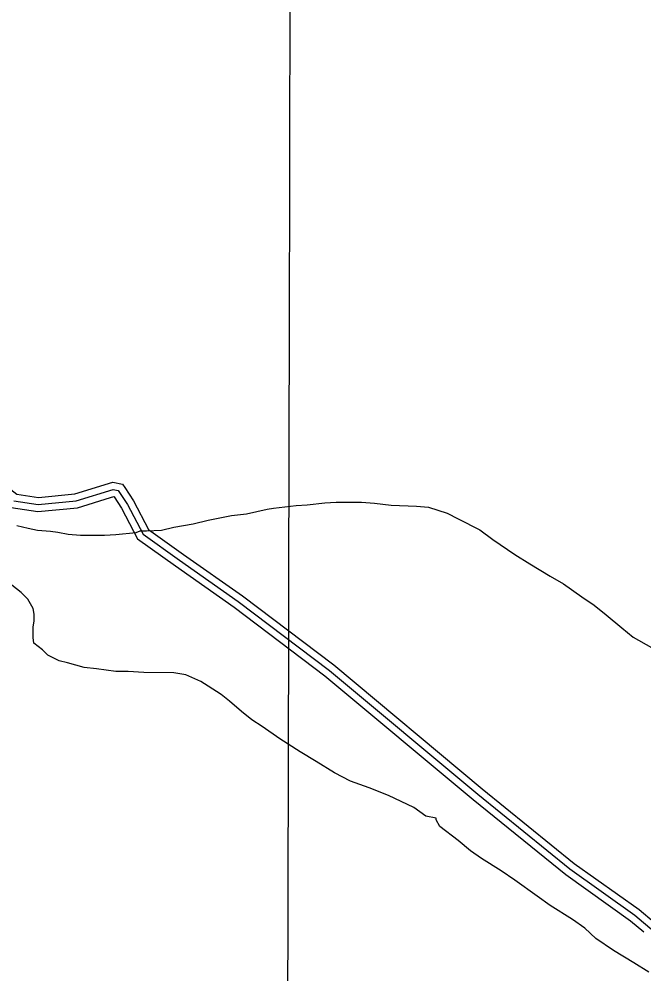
# Model space of a CAD drawing. Extents: x 3177385 to 3215275, y 903885 to 929304.
# Drawn here: x 3201921 to 3203258, y 910443 to 912486 of the extents above; entities that cross this region are included whole.
import ezdxf

# ---------------------------------------------------------------- set-up
doc = ezdxf.new("R2010")
doc.units = 0
for name, color, linetype in [('V-GRID-MAJR', 7, 'Continuous'), ('V-ROAD-CNTR', 7, 'Continuous'), ('V-SITE-VEGE', 7, 'Continuous')]:
    doc.layers.add(name, color=color, linetype=linetype)

msp = doc.modelspace()

# ---------------------------------------------------------------- linework, layer by layer
at = {"layer": 'V-GRID-MAJR'}
msp.add_spline([(3202493.9, 909288.5), (3202507.2, 915348.3), (3202520.4, 921411.2), (3202533.6, 927474.2), (3202533.6, 927477.3)], degree=3, dxfattribs=at)
at = {"layer": 'V-ROAD-CNTR'}
for points in [[(3200726, 911843.8), (3200824.8, 911876.5), (3200931.4, 911904.3), (3200997.8, 911883.4), (3201056.8, 911851), (3201117.7, 911843.2), (3201206.2, 911823.3), (3201303.8, 911778.5), (3201384.7, 911734.9), (3201451.1, 911722.9), (3201550.1, 911712.1), (3201655.9, 911692.6), (3201730.1, 911665.4), (3201775.5, 911618.2), (3201808.9, 911561.2), (3201861.5, 911510.9), (3201915.9, 911469.4), (3201962.3, 911462.1), (3202040.3, 911469.6), (3202121.8, 911494.7), (3202142.2, 911490.8), (3202147.2, 911483.2)], [(3200735.4, 911815.3), (3200833.3, 911847.7), (3200930.6, 911873.1), (3200986, 911855.7), (3201047.4, 911822), (3201112.5, 911813.6), (3201196.6, 911794.7), (3201290.4, 911751.7), (3201374.7, 911706.2), (3201446.8, 911693.2), (3201545.7, 911682.4), (3201648, 911663.5), (3201713.2, 911639.6), (3201751.4, 911600), (3201785.1, 911542.4), (3201842, 911488), (3201903.8, 911440.9), (3201961.4, 911431.9), (3202046.2, 911440.1), (3202116.8, 911461.8)], [(3201909.9, 911455.1), (3201961.9, 911447), (3202043.3, 911454.9), (3202122.6, 911479.3), (3202133.2, 911477.2), (3202153.3, 911447), (3202186.3, 911383.7), (3202264.1, 911328.1), (3202390.2, 911239.4), (3202585, 911091.9), (3202902.5, 910827.3), (3203100, 910667.1), (3203238.8, 910568.2), (3203353.4, 910471.5)], [(3202147.2, 911483.2), (3202166.2, 911454.7), (3202198, 911393.8), (3202272.8, 911340.3), (3202399.1, 911251.5), (3202594.3, 911103.7), (3202912, 910838.8), (3203109, 910679), (3203248, 910580), (3203279.8, 910553.2)], [(3202116.8, 911461.8), (3202123.5, 911463.8), (3202124.2, 911463.7), (3202140.4, 911439.4), (3202174.7, 911373.6), (3202255.5, 911315.9), (3202381.4, 911227.3), (3202575.6, 911080.2), (3202893, 910815.7), (3203090.9, 910655.1), (3203229.6, 910556.3), (3203257.9, 910532.4)]]:
    msp.add_lwpolyline(points, dxfattribs=at)
at = {"layer": 'V-SITE-VEGE'}
for p, q in [((3202575.6, 911450.3), (3202599.6, 911452.2)), ((3202599.6, 911452.2), (3202653.5, 911451.8)), ((3202653.5, 911451.8), (3202681.5, 911449.7)), ((3202407.8, 911427.3), (3202451.8, 911437)), ((3202451.8, 911437), (3202465.8, 911439)), ((3202465.8, 911439), (3202513.7, 911444.7)), ((3202513.7, 911444.7), (3202537.7, 911446.5)), ((3202537.7, 911446.5), (3202575.6, 911450.3)), ((3202681.5, 911449.7), (3202717.4, 911445.5)), ((3202717.4, 911445.5), (3202771.3, 911443.2)), ((3202771.3, 911443.2), (3202797.2, 911441)), ((3202797.2, 911441), (3202837.1, 911428.8)), ((3202293.8, 911406), (3202325.8, 911413.8)), ((3202325.8, 911413.8), (3202375.8, 911423.5)), ((3202375.8, 911423.5), (3202407.8, 911427.3)), ((3202837.1, 911428.8), (3202861, 911416.7)), ((3202861, 911416.7), (3202906.8, 911392.5)), ((3201916.4, 911402.2), (3201940.4, 911396.1)), ((3201940.4, 911396.1), (3201960.3, 911392)), ((3201960.3, 911392), (3201988.3, 911389.8)), ((3201988.3, 911389.8), (3202004.2, 911387.7)), ((3202171.9, 911386.8), (3202179.9, 911390.7)), ((3202179.9, 911390.7), (3202193.9, 911390.6)), ((3202193.9, 911390.6), (3202225.9, 911392.4)), ((3202225.9, 911392.4), (3202251.9, 911398.3)), ((3202251.9, 911398.3), (3202293.8, 911406)), ((3202906.8, 911392.5), (3202934.6, 911372.3)), ((3202004.2, 911387.7), (3202026.2, 911383.6)), ((3202026.2, 911383.6), (3202052.1, 911381.5)), ((3202052.1, 911381.5), (3202104, 911381.2)), ((3202104, 911381.2), (3202128, 911383)), ((3202128, 911383), (3202171.9, 911386.8)), ((3202934.6, 911372.3), (3202982.3, 911340.1)), ((3202982.3, 911340.1), (3203014.2, 911320)), ((3203014.2, 911320), (3203057.9, 911293.7)), ((3203057.9, 911293.7), (3203085.8, 911277.6)), ((3201925.6, 911258.4), (3201905.7, 911274.5)), ((3203085.8, 911277.6), (3203125.6, 911249.4)), ((3201939.5, 911244.3), (3201925.6, 911258.4)), ((3203125.6, 911249.4), (3203151.4, 911231.3)), ((3201951.4, 911224.3), (3201939.5, 911244.3)), ((3203151.4, 911231.3), (3203177.3, 911211.2)), ((3201953.3, 911212.3), (3201951.4, 911224.3)), ((3201953.2, 911198.3), (3201953.3, 911212.3)), ((3203177.3, 911211.2), (3203211, 911183)), ((3201951.1, 911184.4), (3201953.2, 911198.3)), ((3201951, 911162.4), (3201951.1, 911184.4)), ((3203211, 911183), (3203234.9, 911162.9)), ((3201952.9, 911150.4), (3201951, 911162.4)), ((3201970.8, 911136.3), (3201952.9, 911150.4)), ((3203234.9, 911162.9), (3203274.7, 911140.7)), ((3201982.7, 911124.3), (3201970.8, 911136.3)), ((3202006.6, 911112.2), (3201982.7, 911124.3)), ((3202024.6, 911108.1), (3202006.6, 911112.2)), ((3202060.4, 911097.9), (3202024.6, 911108.1)), ((3202086.4, 911095.7), (3202060.4, 911097.9)), ((3202128.3, 911089.5), (3202086.4, 911095.7)), ((3202154.2, 911089.3), (3202128.3, 911089.5)), ((3202188.2, 911087.2), (3202154.2, 911089.3)), ((3202252.1, 911086.8), (3202188.2, 911087.2)), ((3202278, 911082.6), (3202252.1, 911086.8)), ((3202309.9, 911068.5), (3202278, 911082.6)), ((3202325.8, 911058.4), (3202309.9, 911068.5)), ((3202353.6, 911040.3), (3202325.8, 911058.4)), ((3202371.5, 911026.2), (3202353.6, 911040.3)), ((3202397.3, 911004.1), (3202371.5, 911026.2)), ((3202419.2, 910986), (3202397.3, 911004.1)), ((3202441.1, 910971.9), (3202419.2, 910986)), ((3202478.9, 910945.7), (3202441.1, 910971.9)), ((3202522.6, 910917.5), (3202478.9, 910945.7)), ((3202556.5, 910897.3), (3202522.6, 910917.5)), ((3202596.2, 910873.1), (3202556.5, 910897.3)), ((3202630.1, 910855), (3202596.2, 910873.1)), ((3202669.9, 910840.7), (3202630.1, 910855)), ((3202711.8, 910824.5), (3202669.9, 910840.7)), ((3202765.5, 910798.3), (3202711.8, 910824.5)), ((3202791.4, 910780.1), (3202765.5, 910798.3)), ((3202813.3, 910776), (3202791.4, 910780.1)), ((3202813.3, 910772), (3202813.3, 910776)), ((3202821.2, 910758), (3202813.3, 910772)), ((3202861, 910727.8), (3202821.2, 910758)), ((3202886.8, 910705.7), (3202861, 910727.8)), ((3202910.7, 910689.6), (3202886.8, 910705.7)), ((3202952.4, 910663.4), (3202910.7, 910689.6)), ((3202982.3, 910643.3), (3202952.4, 910663.4)), ((3203030, 910609), (3202982.3, 910643.3)), ((3203057.8, 910588.9), (3203030, 910609)), ((3203105.6, 910558.7), (3203057.8, 910588.9)), ((3203131.4, 910540.6), (3203105.6, 910558.7)), ((3203155.3, 910518.5), (3203131.4, 910540.6)), ((3203193, 910492.3), (3203155.3, 910518.5)), ((3203236.8, 910466.1), (3203193, 910492.3)), ((3203268.6, 910445.9), (3203236.8, 910466.1))]:
    msp.add_line(p, q, dxfattribs=at)

doc.saveas('drawing.dxf')
